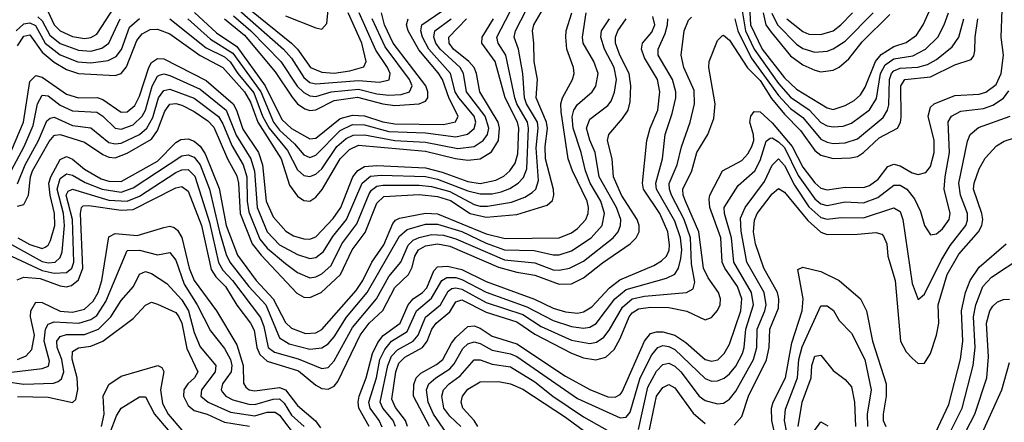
# Model space of a CAD drawing. Header units: inches. Extents: x 501365 to 657855, y 482276 to 547543.
# Tile 317 of 656: x 601017 to 604253, y 502844 to 504167. Entities that reach past the tile are written whole.
import ezdxf

# ---------------------------------------------------------------- set-up
doc = ezdxf.new("R2010")
doc.units = ezdxf.units.IN
doc.header["$MEASUREMENT"] = 0
doc.layers.add('A6500', color=7, linetype='Continuous')

msp = doc.modelspace()

# ---------------------------------------------------------------- linework, layer by layer
at = {"layer": 'A6500', "color": 5}
for points, elevation in [([(602363, 502830), (602311.4, 502930), (602311.8, 502968.2), (602319.6, 502990), (602334.7, 503005.3), (602386.6, 503033.4), (602407.7, 503050), (602435.8, 503104.2), (602450, 503122.2), (602490, 503158.8), (602510, 503160.7), (602530, 503153), (602570, 503126.3), (602650, 503101.3), (602810, 502995), (602890, 502951.1), (602950, 502927.4), (602973.5, 502926.5), (602990, 502934.6), (602996.4, 502943.6), (603070, 503110.1), (603090, 503135.6), (603110, 503141.5), (603130, 503141.3), (603169.6, 503130), (603206.4, 503106.4), (603270, 503050.6), (603290, 503044.6), (603310.6, 503049.4), (603332.1, 503070), (603350, 503100.5), (603387.1, 503210), (603390.1, 503249.9), (603375.4, 503290), (603334.3, 503350), (603325.8, 503370), (603321.4, 503450), (603285.2, 503550), (603282.7, 503577.3), (603285.2, 503590), (603326.9, 503670), (603390, 503704.5), (603410, 503726.2), (603423, 503750), (603429.5, 503770), (603428.5, 503788.5), (603416.6, 503830), (603419.4, 503850), (603430, 503865.3), (603450, 503864.6), (603490, 503828.4), (603555.7, 503750), (603590, 503682.6), (603630, 503630.9), (603650, 503613), (603670, 503607.2), (603730, 503616.6), (603790, 503615.7), (603810, 503622), (603837.5, 503642.5), (603870, 503684.2), (603890, 503692.4), (603910, 503687.1), (603950, 503664), (603970, 503658), (603995.2, 503664.8), (604010, 503684.6), (604022.6, 503730), (604021.6, 503770), (604002.6, 503850), (604010, 503879), (604022.4, 503890), (604090, 503918.2), (604170, 503922.5), (604191.4, 503928.6), (604226.3, 503953.7), (604242.5, 503990), (604250, 504050), (604242.3, 504110), (604249.4, 504290)], 2480), ([(603410, 504310), (603418.2, 504150), (603456.7, 504070), (603530, 503975.6), (603570, 503938.8), (603670, 503876.9), (603690, 503872.3), (603730, 503884.7), (603758.7, 503901.3), (603780, 503920), (603795.3, 503944.7), (603829.4, 504030), (603847.4, 504052.7), (603890, 504078.8), (603930, 504091.7), (603963.8, 504116.2), (603986.1, 504150), (604012.3, 504207.7)], 2580), ([(600990, 503672.7), (601031.4, 503750), (601060.7, 503819.3), (601075.6, 503890), (601090, 503918.9), (601110, 503916.5), (601150, 503886.3), (601190, 503867), (601270, 503863.2), (601290, 503850.1), (601330, 503810.4), (601350, 503807.1), (601390, 503821.4), (601419.3, 503850), (601430, 503870.1), (601452, 503948), (601470, 503981.1), (601475.8, 503984.2), (601490, 503989.2), (601510, 503983.3), (601610, 503938.5), (601694.8, 503870), (601727.9, 503787.9), (601776.5, 503710), (601788.9, 503668.9), (601796.7, 503550), (601830, 503470), (601870, 503427.4), (601930, 503395), (601970, 503382.1), (601990, 503385.1), (602014.6, 503405.4), (602046, 503454), (602090.2, 503510), (602142.1, 503630), (602170, 503652.7), (602204.3, 503655.7), (602350, 503651.4), (602390, 503642.9), (602490, 503604.2), (602530, 503594.3), (602570, 503594.9), (602598.6, 503601.4), (602627.6, 503612.4), (602655.4, 503630), (602672.1, 503647.9), (602683.6, 503676.4), (602688.8, 503810), (602685.5, 503830), (602650.9, 503890), (602643.9, 503910), (602614.8, 504050), (602589.1, 504090), (602584.8, 504110), (602656.8, 504250)], 2760), ([(601010, 503627.1), (601034.5, 503690), (601078.3, 503770), (601105.8, 503834.2), (601116.3, 503843.6), (601130, 503846.2), (601190, 503819.7), (601250, 503811.6), (601310, 503763.5), (601330, 503758.7), (601350, 503761.1), (601410, 503789.2), (601434.2, 503810), (601454.2, 503845.8), (601472.7, 503910), (601490, 503934.7), (601510, 503938.3), (601590, 503908.7), (601670, 503849.2), (601684.7, 503824.7), (601713.7, 503753.7), (601750.6, 503690), (601762.8, 503650), (601764.8, 503570), (601770, 503535.9), (601806.1, 503446.1), (601830, 503415.9), (601890, 503365.7), (601930, 503336.2), (601970, 503318.4), (601990, 503321.3), (602010, 503331.6), (602040.6, 503359.4), (602075.4, 503430), (602124.3, 503495.7), (602165, 503595), (602172.9, 503607.1), (602190, 503619.4), (602210, 503623.1), (602330, 503623.3), (602370, 503618.9), (602430, 503602.5), (602510, 503559.2), (602530, 503553.9), (602553.8, 503553.8), (602633.1, 503566.9), (602676.7, 503583.3), (602701.4, 503598.6), (602712.6, 503610), (602721.2, 503638.8), (602714.2, 503745.8), (602720.3, 503810), (602718, 503830), (602682.6, 503890), (602675.4, 503910), (602670.4, 503990), (602656, 504070), (602641.9, 504110), (602645.6, 504130), (602697.5, 504230)], 2740), ([(601010, 503554.4), (601030, 503559.4), (601045.5, 503590), (601052, 503650), (601058.8, 503670), (601113.5, 503766.5), (601130, 503786.1), (601132.9, 503787.1), (601150, 503790), (601230, 503764.3), (601290, 503724.1), (601310, 503714.9), (601330, 503713.2), (601370, 503727.9), (601450, 503774.5), (601470, 503802.7), (601493.4, 503866.6), (601510, 503888.8), (601530, 503891.1), (601550, 503886), (601590, 503865.3), (601634.5, 503834.5), (601654.2, 503814.2), (601699.1, 503710), (601730, 503654.3), (601736.1, 503630), (601741.4, 503530), (601781.2, 503430), (601810, 503392.7), (601927.6, 503267.6), (601950, 503255), (601970, 503253.7), (602007.9, 503270), (602070.9, 503329.1), (602109.5, 503410.5), (602152.6, 503467.4), (602190, 503564.4), (602213.9, 503586.1), (602330, 503592.4), (602390, 503586.3), (602433, 503573), (602497.6, 503530), (602550, 503518), (602650, 503526.9), (602750, 503557.2), (602767.4, 503572.6), (602772.6, 503590), (602771.3, 503608.7), (602744.6, 503710), (602744.1, 503750), (602751, 503809), (602748.5, 503830), (602713.8, 503910), (602718.3, 503970), (602707, 504030), (602706.9, 504090), (602701.8, 504130), (602706.7, 504150), (602744.5, 504215.5)], 2720), ([(601110, 504192.3), (601130, 504150.1), (601150, 504129.8), (601190, 504111.5), (601230, 504105), (601250, 504108.4), (601270, 504119.3), (601329.7, 504210)], 2880), ([(601569.8, 504170), (601643.5, 504103.5), (601717.3, 504057.3), (601809.4, 503930), (601850.4, 503830), (601870, 503804.4), (601919.4, 503759.4), (601950, 503722.6), (601970, 503714.2), (601990, 503721.7), (602070, 503802.8), (602110, 503822.5), (602150, 503820.9), (602230, 503799.6), (602350, 503795.5), (602450, 503781.4), (602488.8, 503791.2), (602510, 503809), (602515.8, 503830), (602510, 503850), (602459.6, 503910), (602448.2, 503930), (602432.6, 503990), (602360.9, 504070), (602340.1, 504110), (602334.7, 504130), (602338.7, 504150), (602404.5, 504195.5)], 2860), ([(601591.1, 504191.1), (601663.3, 504123.3), (601730, 504079.2), (601823.4, 503950), (601878.6, 503838.6), (601910, 503809), (601970, 503775.1), (601990, 503777.9), (602070, 503842.6), (602110, 503853.3), (602150, 503851.5), (602210, 503831), (602250, 503825.2), (602410, 503822.3), (602448.8, 503831.2), (602457.2, 503850), (602427.8, 503907.8), (602405.9, 503970), (602392.5, 503992.5), (602328.2, 504068.2), (602293.3, 504130), (602288.3, 504150), (602293.8, 504170)], 2880), ([(601738.3, 504198.3), (601883.8, 504070), (601910, 504040.7), (601950, 503976.6), (601970, 503960.6), (601990, 503956.4), (602130, 503967), (602198.9, 503961.1), (602230.9, 503969.1), (602233.7, 503990), (602225.2, 504010), (602186.6, 504066.6), (602132, 504190)], 2960), ([(601750, 504219.4), (601909.9, 504089.9), (601929.7, 504069.7), (601972.3, 504010), (602010, 503994.3), (602050, 503991.3), (602101.2, 503998.8), (602148, 504012), (602155.8, 504030), (602141.4, 504090), (602095.7, 504190)], 2980), ([(601890, 504179.7), (601990, 504139.9), (602010, 504136.3), (602026.1, 504153.9), (602031.1, 504210)], 3020), ([(603389, 504209), (603402.1, 504130), (603431, 504070), (603510, 503957.5), (603550, 503912.2), (603611, 503871), (603650, 503828.8), (603670, 503817.8), (603690, 503814.6), (603722.8, 503817.2), (603750, 503826.6), (603810, 503871.2), (603832.4, 503907.6), (603845.8, 503990), (603861.2, 504018.8), (603890, 504038), (603951.8, 504048.2), (603994, 504070), (604033.8, 504110), (604054.9, 504150), (604069, 504190)], 2560), ([(600970, 503439.3), (601090, 503372.2), (601110, 503367.9), (601133, 503370), (601150, 503385.5), (601155.9, 503404), (601164.3, 503490), (601160.2, 503530), (601139.6, 503610), (601150, 503644.7), (601170, 503660.2), (601190, 503656.5), (601232.1, 503632.1), (601288.1, 503610), (601350, 503600.5), (601390, 503614.1), (601550, 503719.9), (601570, 503723.2), (601590, 503715.4), (601610.3, 503690.3), (601640.2, 503610), (601673.6, 503470), (601694.9, 503394.9), (601706.8, 503370), (601769.5, 503289.5), (601825.3, 503230), (601870, 503120.8), (601902, 503102), (601970, 503084.2), (602010, 503088.1), (602030, 503101.1), (602050, 503124.7), (602091.2, 503188.8), (602158.1, 503270), (602264.5, 503455.5), (602290, 503477.5), (602350, 503494.5), (602390, 503495.4), (602470, 503470.9), (602550, 503432.8), (602610, 503410.4), (602707.9, 503407.9), (602770, 503393.7), (602790, 503394.4), (602830, 503406.9), (602895, 503450), (602930.8, 503490), (602939.1, 503530), (602927, 503570), (602891.9, 503630), (602875.8, 503670), (602862.3, 503730), (602835.6, 503810), (602832.5, 503847.5), (602838.2, 503870), (602850, 503887.8), (602898, 503930), (602910, 503948), (602918.3, 503990), (602903.3, 504030), (602868.1, 504090), (602866.2, 504110), (602878.7, 504190)], 2660), ([(600990, 503389.2), (601090, 503343.1), (601130, 503333.4), (601170, 503335.5), (601187.8, 503350), (601194.7, 503370), (601190.6, 503510), (601169.1, 503590), (601176.5, 503603.5), (601190, 503609.8), (601310, 503574), (601370, 503570.7), (601410, 503586.8), (601530, 503665), (601550, 503673.5), (601570, 503674.6), (601592.2, 503652.2), (601640.2, 503500.2), (601670, 503369.3), (601684.2, 503344.2), (601716.3, 503310), (601807.9, 503187.9), (601819.1, 503159.1), (601833.3, 503090), (601853.7, 503073.7), (601932.4, 503052.4), (602010, 503020.4), (602030, 503024.3), (602050, 503045.3), (602110, 503155.1), (602189.5, 503250), (602230, 503322.9), (602268.8, 503370), (602293.7, 503426.3), (602310, 503442.3), (602329, 503451), (602370, 503460.8), (602410, 503459.2), (602450, 503446.8), (602610, 503377.5), (602710, 503367.8), (602770, 503345.3), (602790, 503343.6), (602823.5, 503350), (602870, 503373.7), (602967.5, 503450), (602983.2, 503470), (602991.5, 503490), (602991.8, 503510), (602977.7, 503550), (602920.7, 503650), (602908.3, 503730), (602890, 503770.6), (602879.9, 503810), (602890, 503839.8), (602950, 503884.4), (602960.8, 503899.2), (602971.6, 503928.4), (602977.8, 503970), (602970.6, 504010), (602938.3, 504070), (602927, 504110), (602929.2, 504130), (602955.6, 504170)], 2640), ([(600990, 503736.8), (601029.5, 503830), (601050, 503963.5), (601070, 503983.3), (601090, 503978), (601170, 503922), (601210, 503910.5), (601271.3, 503911.3), (601290, 503904.3), (601350, 503863.2), (601370, 503864.6), (601394.9, 503885.1), (601410, 503915.2), (601440.7, 504010), (601450, 504026.6), (601470, 504039.6), (601490, 504038), (601630, 503967.6), (601718.1, 503890), (601729.6, 503869.6), (601750, 503807), (601801.3, 503730), (601815, 503690), (601826.2, 503570), (601850, 503518.9), (601891.6, 503471.6), (601916.9, 503456.9), (601950, 503446.9), (601970, 503446.1), (601990, 503453.7), (602046.6, 503513.4), (602071.7, 503550), (602111.7, 503650), (602128.5, 503671.5), (602150, 503684.3), (602190, 503687.8), (602350, 503679.6), (602405.3, 503665.3), (602490, 503635.4), (602530, 503629), (602581, 503639), (602607.3, 503652.7), (602627.7, 503670), (602644.8, 503695.2), (602653.6, 503726.4), (602656.7, 503810), (602652.4, 503830), (602611.9, 503910), (602579.8, 504030), (602535.6, 504090), (602536.6, 504110), (602573.3, 504170)], 2780), ([(601005.2, 504130), (601030, 504153.6), (601050, 504157), (601068.3, 504148.3), (601100.7, 504090), (601150, 504051.5), (601208.3, 504028.3), (601250, 504024.9), (601307.2, 504032.8), (601334.2, 504045.8), (601351, 504069), (601377.3, 504142.7), (601410, 504171.3)], 2840), ([(601008, 503312), (601030, 503320.8), (601084.1, 503316), (601150, 503292.4), (601170, 503289.2), (601186.5, 503293.5), (601210, 503312.2), (601224.2, 503350), (601216.6, 503530), (601219.7, 503550), (601225.3, 503554.7), (601243.5, 503556.5), (601350, 503540.6), (601390, 503543.5), (601530, 503614.8), (601550, 503618.7), (601570, 503603.6), (601613.7, 503490), (601646.4, 503346.4), (601661.7, 503321.7), (601692.6, 503290), (601730, 503229), (601775.3, 503170), (601786.8, 503146.8), (601795.7, 503090), (601806.1, 503066.1), (601830, 503044.5), (601932.8, 503012.8), (601990, 502966.1), (602010, 502954.9), (602030, 502952.4), (602050, 502962.4), (602062.7, 502977.3), (602135.4, 503130), (602165, 503170), (602210, 503211.3), (602250, 503286.3), (602294.9, 503330), (602306.7, 503353.3), (602315.7, 503390), (602327.3, 503410), (602350, 503423.6), (602390, 503430.2), (602430, 503422.4), (602590, 503353.3), (602650, 503336.8), (602710, 503327.3), (602790, 503297.5), (602830, 503299.2), (602870, 503318.4), (602931.7, 503368.3), (603023.5, 503430), (603042.9, 503450), (603052.1, 503470), (603052.4, 503490), (603045.7, 503510), (602994.6, 503590), (602967.7, 503650), (602963.4, 503710), (602948.6, 503770), (602952.5, 503790), (602998.3, 503841.7), (603016.1, 503870), (603023.2, 503896.8), (603025.1, 503950), (603019.4, 503990), (602988.6, 504050), (602975.2, 504090), (602974.8, 504110), (602982.8, 504130), (603010.2, 504170)], 2620), ([(601010, 504081.1), (601030, 504113.1), (601050, 504116.7), (601090, 504060.1), (601130, 504027.6), (601170, 504003.3), (601210, 503990.6), (601330, 503983.9), (601350, 503990.4), (601367.8, 504012.2), (601401.9, 504098.1), (601419.2, 504120.8), (601445.8, 504134.2), (601470, 504136.1), (601510, 504121), (601610, 504049.7), (601684.6, 504010), (601755.4, 503930), (601775.7, 503895.7), (601798.9, 503830), (601876.5, 503710), (601903.2, 503623.2), (601930, 503587), (601950, 503572.6), (601970, 503571), (601990, 503583.6), (602011.1, 503608.9), (602070, 503710.1), (602100.1, 503739.9), (602130, 503754.3), (602350, 503735), (602449.4, 503710.6), (602490, 503705.1), (602530, 503709.6), (602567.4, 503732.6), (602590.5, 503770), (602593.6, 503810), (602588.9, 503830), (602529.3, 503930), (602518.3, 503990), (602510.2, 504010), (602493, 504030), (602442.8, 504070), (602427.6, 504090), (602427.2, 504110), (602485.1, 504170)], 2820), ([(601010.3, 503450), (601050, 503428.2), (601090, 503415.3), (601100.3, 503419.7), (601110, 503425.8), (601118.3, 503441.7), (601131.9, 503490), (601131.2, 503530), (601116.5, 503590), (601112.9, 503630), (601118.8, 503650), (601150, 503707.7), (601170, 503717.3), (601190, 503708.8), (601230, 503676.2), (601284.5, 503644.4), (601310, 503636), (601350, 503635.6), (601470, 503702.5), (601530, 503762.9), (601546.8, 503773.2), (601570, 503775.1), (601590, 503767.9), (601610, 503750.9), (601625.7, 503725.7), (601672.2, 503612.2), (601695.3, 503490), (601732.7, 503392.7), (601793.4, 503310), (601849.9, 503249.9), (601890, 503171.4), (601910, 503153.4), (601955.7, 503135.7), (601990, 503137.7), (602010, 503148.6), (602122.6, 503277.4), (602144.3, 503310), (602174.4, 503370), (602213, 503427), (602242.8, 503497.2), (602251.8, 503508.2), (602265.2, 503514.8), (602350, 503530.8), (602390, 503529.4), (602550, 503462.6), (602611.7, 503448.3), (602790, 503449.5), (602830, 503466.6), (602850, 503481.1), (602876.8, 503510), (602885.1, 503530), (602886.6, 503550), (602881.8, 503570), (602833.3, 503670), (602818.9, 503710), (602795.7, 503864.3), (602795.1, 503890), (602800.2, 503910), (602833, 503970), (602838.6, 503990), (602836.7, 504010), (602814.9, 504070), (602811.2, 504110), (602812.8, 504130), (602830.9, 504189.1)], 2680), ([(601076.1, 504176.1), (601090, 504163.1), (601116.2, 504116.2), (601150, 504088.5), (601210, 504066.3), (601250, 504064), (601286.5, 504073.5), (601310, 504089.7), (601346.5, 504170)], 2860), ([(601510, 504169.8), (601630, 504074.6), (601690, 504044.6), (601708.1, 504028.1), (601733.3, 503990), (601786.3, 503926.3), (601814.9, 503850), (601836.8, 503810), (601897.2, 503737.2), (601930, 503673.8), (601950, 503654.8), (601970, 503651.4), (601990, 503659.3), (602010, 503676.6), (602058.8, 503750), (602090, 503776), (602112.6, 503787.4), (602150, 503788.2), (602250, 503769.6), (602350, 503764.4), (602456.5, 503743.5), (602509.8, 503750.2), (602540.4, 503770), (602554.5, 503790), (602558.8, 503810), (602547, 503850), (602485.3, 503930), (602475.2, 503990), (602464.5, 504010), (602398.5, 504070), (602384.5, 504090), (602377.6, 504110), (602381.5, 504130), (602434.3, 504170)], 2840), ([(601690, 504169.7), (601756, 504116), (601856.1, 503996.1), (601912, 503912), (601930, 503890.7), (601953.6, 503873.6), (601970, 503868.6), (601990, 503871.1), (602050, 503901.5), (602127.4, 503912.6), (602210, 503890), (602250, 503885), (602329.4, 503890.6), (602350, 503899), (602357.5, 503910), (602357.7, 503930), (602351.7, 503950), (602244, 504090), (602216.1, 504150), (602205.3, 504190)], 2920), ([(601719.6, 504179.6), (601776.8, 504130), (601874.9, 504030), (601928.3, 503948.3), (601950, 503927.3), (601970, 503917), (601990, 503914.3), (602040.7, 503930), (602130, 503939), (602190, 503923.7), (602230, 503918.7), (602270, 503921.1), (602297.6, 503930), (602306.1, 503950), (602297.4, 503970), (602217.6, 504077.6), (602175.3, 504170)], 2940), ([(602165, 502830), (602131.6, 502890), (602129.3, 502910), (602132.2, 502930), (602155.9, 502990), (602175.8, 503070), (602194.2, 503105.8), (602211.2, 503128.8), (602266.8, 503170), (602293.6, 503230), (602310, 503249.3), (602340.1, 503270), (602354.4, 503285.6), (602378.2, 503341.8), (602390, 503355.2), (602422.9, 503357.1), (602470, 503345.7), (602550, 503306.4), (602708.1, 503248.1), (602770, 503218.6), (602810, 503206.3), (602850, 503202.9), (602870, 503206.7), (602897.3, 503222.7), (602954.8, 503285.2), (602988.6, 503311.4), (603100.5, 503359.5), (603125.7, 503374.3), (603142, 503390), (603150.7, 503409.3), (603152.5, 503427.5), (603147.3, 503470), (603120.6, 503530), (603067, 503610), (603063.4, 503630), (603078.1, 503770), (603088.4, 503810), (603114.2, 503870), (603121, 503930), (603112.8, 503970), (603070, 504041.3), (603060.2, 504070), (603064, 504090), (603094.3, 504125.7), (603104.2, 504150), (603097.9, 504177.9)], 2580), ([(602207.9, 502827.9), (602198.6, 502850), (602168.3, 502890), (602164.2, 502910), (602189.5, 502990), (602200.8, 503050), (602216.6, 503083.4), (602239, 503110), (602290, 503141.6), (602321.1, 503210), (602370, 503251.4), (602403.7, 503310), (602420.3, 503319.7), (602450, 503319.8), (602470, 503313.4), (602550, 503271.4), (602683.5, 503223.5), (602770, 503178.6), (602830, 503158.9), (602870, 503153.4), (602890, 503156.8), (602911.2, 503168.8), (602973.1, 503250), (603010, 503280.2), (603142.9, 503317.1), (603170, 503330.1), (603181.9, 503350), (603190, 503382), (603192.5, 503410), (603188.7, 503450), (603170, 503504.9), (603110, 503610), (603106.9, 503630), (603129.7, 503710), (603137.9, 503790), (603161.3, 503858.7), (603172.7, 503910), (603173.2, 503930), (603161.8, 503970), (603115.3, 504050), (603115.3, 504070), (603138.4, 504121.6), (603145.3, 504150), (603146.4, 504170)], 2560), ([(602252.1, 502830), (602244.4, 502850), (602210, 502890), (602201.9, 502910), (602226.4, 503030), (602239, 503061), (602257.9, 503082.1), (602310.2, 503110), (602325.8, 503130), (602350.7, 503189.3), (602399.7, 503230), (602424.9, 503275.1), (602436.8, 503283.2), (602450, 503286.1), (602470, 503281.3), (602550, 503237.9), (602670, 503198.3), (602730, 503158.4), (602830, 503113.8), (602890, 503102.5), (602912.4, 503107.6), (602936.2, 503123.8), (602954, 503146), (602997.4, 503222.6), (603030, 503249.2), (603070, 503258.8), (603207.6, 503270), (603230, 503282), (603235.3, 503304.7), (603224.6, 503364.6), (603221.2, 503450), (603200.9, 503510), (603159, 503590), (603151.9, 503610), (603151.6, 503628.4), (603177, 503690), (603191.4, 503748.6), (603220.6, 503830), (603234.8, 503890), (603233.7, 503933.7), (603198.9, 504010), (603190.3, 504050), (603200.6, 504130), (603214.7, 504165.3), (603224.9, 504175.1)], 2540), ([(602291.7, 502830), (602284.5, 502850), (602251.8, 502891.8), (602239.2, 502919.2), (602253.3, 503010), (602262.5, 503037.5), (602282.4, 503057.6), (602341, 503090), (602355.9, 503110), (602371.3, 503150), (602385.6, 503170), (602430, 503207), (602450, 503239.1), (602470, 503246.6), (602550, 503206), (602650, 503174.4), (602710, 503133.3), (602830, 503071.3), (602870, 503056.1), (602910, 503048.7), (602942.5, 503057.5), (602970, 503083.5), (602990, 503118.8), (603020, 503190), (603030, 503203.7), (603050, 503216.1), (603090, 503222.2), (603150, 503221.1), (603209.3, 503209.3), (603270, 503180.1), (603290, 503188.5), (603310, 503210.6), (603318.7, 503230), (603320, 503250), (603312.8, 503270), (603278.9, 503318.9), (603263.8, 503350), (603248.8, 503470), (603204.5, 503570), (603196.9, 503590), (603195.7, 503610), (603225.4, 503670), (603242.1, 503730), (603278.5, 503790), (603297.9, 503842.1), (603302.3, 503890), (603281.8, 504010), (603282.3, 504030), (603310, 504098.5), (603325.9, 504114.1), (603330, 504116.1), (603350, 504100.1), (603408.7, 504008.7), (603450, 503967.2), (603488, 503908), (603530, 503856.9), (603583, 503803), (603630, 503736.8), (603650, 503721.6), (603690, 503710.3), (603747.6, 503712.4), (603770, 503717.5), (603790, 503730.4), (603841.4, 503778.6), (603901.9, 503810), (603911.3, 503828.7), (603913.4, 503846.6), (603912.3, 503950), (603926.1, 503970), (604010, 503978.7), (604090, 504018.8), (604143.4, 504036.6), (604152.2, 504047.8), (604155.9, 504064.1), (604156.3, 504110), (604166, 504170)], 2520), ([(603366.6, 504170), (603376.3, 504130), (603421.2, 504041.3), (603510, 503917.4), (603550, 503874.7), (603590, 503845.2), (603650, 503774.3), (603670, 503763.9), (603690, 503760.2), (603730, 503761.8), (603770, 503775.5), (603854.4, 503845.6), (603868.6, 503870), (603872.9, 503887.1), (603875.5, 503970), (603882, 503990), (603890, 503998.7), (603910, 504007.2), (603968.9, 504011.1), (604000.4, 504019.6), (604030, 504036.1), (604081.7, 504078.3), (604103, 504110), (604119.8, 504170)], 2540), ([(603460.2, 504190), (603469.1, 504150), (603485.9, 504125.9), (603550, 504048.3), (603590, 504018.8), (603630, 504000.6), (603650, 503995.8), (603690, 504001.3), (603710, 504010.7), (603741.9, 504038.1), (603785.6, 504094.4), (603876.1, 504183.9)], 2620), ([(603488.9, 504188.9), (603507, 504150), (603570, 504086.8), (603590, 504072.7), (603630, 504060.2), (603670, 504063.7), (603690, 504071.5), (603730, 504096.6), (603821.7, 504190)], 2640), ([(603538, 504170), (603590, 504128.3), (603610, 504119.6), (603650, 504118.2), (603690, 504130.8), (603715.6, 504150), (603753.7, 504190)], 2660), ([(602418.7, 502810), (602376.7, 502870), (602358.8, 502910), (602353.1, 502950), (602361.2, 502970), (602383.9, 502990), (602430, 503018.9), (602444.5, 503035.5), (602473.4, 503086.6), (602490, 503101.2), (602510, 503108.1), (602530, 503102.6), (602570, 503081.1), (602630, 503069.2), (602650, 503060.4), (602850, 502921.4), (602990, 502858), (603010, 502860.3), (603023.1, 502876.9), (603055.9, 502990), (603094.7, 503065.3), (603113.6, 503090), (603130, 503095.7), (603150, 503092.7), (603170, 503082.9), (603270, 502987.2), (603290, 502979.1), (603310, 502979.7), (603331.6, 502988.4), (603350, 503003.2), (603370, 503028.5), (603392.2, 503070), (603398.1, 503090), (603402.6, 503150), (603428.2, 503230), (603421.4, 503270), (603363.3, 503370), (603355.5, 503450), (603332.7, 503530), (603331.4, 503550), (603377.6, 503622.4), (603432.3, 503670), (603450, 503703.9), (603470, 503768), (603482.6, 503777.4), (603490, 503778.6), (603510, 503766), (603530, 503746.8), (603575.3, 503655.3), (603630, 503577.8), (603650, 503562), (603670, 503556.8), (603730, 503568.3), (603790, 503565.2), (603837.1, 503582.9), (603890, 503622.9), (603910, 503623.1), (603931.9, 503610), (603957.9, 503577.9), (603976.7, 503536.7), (603990, 503490.2), (604010, 503460.2), (604030, 503463.3), (604050, 503479.8), (604071.3, 503510), (604074.3, 503530), (604055.3, 503610), (604057.7, 503650), (604072.9, 503730), (604068.3, 503831.7), (604079, 503850), (604110, 503866), (604184.4, 503875.6), (604214.5, 503885.5), (604250, 503908.7), (604267.4, 503932.6)], 2460), ([(603050, 502819.6), (603080.9, 502959.1), (603110, 503011.2), (603130, 503033.9), (603150, 503038.2), (603170, 503028.2), (603190, 503009.1), (603250, 502929.3), (603270, 502915.2), (603310, 502904.1), (603330, 502906.6), (603350, 502919.3), (603370, 502945.7), (603428.7, 503050), (603439.7, 503090), (603440.5, 503150), (603466, 503210), (603470, 503230), (603462.9, 503270), (603405.9, 503370), (603388.3, 503471.7), (603385.3, 503514.7), (603401.3, 503550), (603464.6, 503635.4), (603490, 503688.6), (603510, 503709.2), (603530, 503687.2), (603562.7, 503622.7), (603610, 503551.9), (603650, 503516.4), (603670, 503511.2), (603716.7, 503516.7), (603790, 503515.2), (603890, 503548.1), (603910, 503536.6), (603919.4, 503510), (603950, 503300.3), (603970, 503247.4), (603990, 503264.4), (604044.7, 503375.3), (604075.2, 503424.8), (604125.7, 503490), (604131.9, 503508.1), (604131.9, 503530), (604108.1, 503590), (604103.6, 503630), (604131.8, 503768.2), (604140.7, 503790), (604167.3, 503812.7), (604272, 503850)], 2440), ([(603365.3, 502834.7), (603390, 502862.7), (603411.5, 502930), (603470.9, 503049.1), (603479.8, 503090), (603481.9, 503150), (603510, 503219.1), (603511.8, 503250), (603506.7, 503270), (603462.5, 503350), (603434.8, 503430), (603428.7, 503470), (603431.9, 503508.1), (603440.6, 503530), (603490, 503595.1), (603510, 503611.9), (603530, 503600.6), (603606.8, 503506.8), (603650, 503468.5), (603670, 503460.5), (603770, 503461.6), (603830, 503467.6), (603850, 503462.2), (603856, 503456), (603866, 503430), (603870.1, 503390), (603893.7, 503310), (603911.7, 503110), (603930, 503075.4), (603950, 503054.4), (603970, 503037.1), (603990, 503038.4), (604010, 503070.2), (604030.2, 503129.8), (604037, 503170), (604035.3, 503230), (604064.8, 503330), (604103.2, 503396.8), (604168, 503470), (604178.3, 503490), (604181.7, 503510), (604179, 503530), (604151.8, 503610), (604153.5, 503630), (604170, 503676.6), (604190, 503711.6), (604227.3, 503752.7), (604252.2, 503767.8), (604330, 503792.6)], 2420), ([(601010, 503050), (601037.9, 503062.1), (601056.5, 503083.5), (601065.4, 503130), (601052.6, 503190), (601053.2, 503210), (601070, 503238.8), (601090, 503237.4), (601149.3, 503209.3), (601190, 503205.7), (601230, 503215.7), (601258.5, 503241.5), (601274.6, 503270), (601287.1, 503310), (601310, 503453.5), (601330, 503464.5), (601402.3, 503457.7), (601490, 503483.8), (601510, 503487.8), (601523.9, 503483.9), (601535.7, 503475.6), (601550, 503450.7), (601573.7, 503350), (601589.6, 503310), (601663.8, 503210), (601730, 503098.6), (601751.6, 503030), (601752, 502972), (601759.5, 502959.5), (601770.3, 502950.3), (601790, 502946.7), (601870, 502957.7), (601890, 502950.7), (601930, 502898.9), (601988.7, 502848.7), (602005.1, 502825.1)], 2580), ([(604010, 502774.2), (604070, 502902.3), (604108.9, 503051.1), (604116.8, 503110), (604111.6, 503210), (604125.5, 503270), (604140.3, 503310), (604170, 503353.2), (604258.9, 503430)], 2380), ([(600990, 503008.7), (601090, 503020.2), (601111.7, 503028.3), (601115.1, 503044.8), (601096.8, 503110), (601101.9, 503150), (601110, 503166.5), (601130, 503174.1), (601210.5, 503169.5), (601250, 503181.1), (601270, 503195.1), (601299.4, 503240.6), (601370, 503408.7), (601410, 503409.4), (601470, 503394.2), (601510, 503401.5), (601530, 503376.6), (601557.6, 503297.6), (601600.3, 503230), (601644.1, 503144.1), (601690, 503085.7), (601709.1, 503050), (601713.4, 503030), (601711.2, 503010), (601683.1, 502970), (601678.3, 502950), (601682.9, 502942.9), (601693.7, 502930), (601717.2, 502917.2), (601770, 502903), (601790, 502902.2), (601850, 502920.1), (601870, 502920.3), (601886.4, 502906.4), (601910, 502867.6), (601951.3, 502830)], 2560), ([(604072.6, 502807.4), (604114.5, 502890), (604150, 503030), (604156.3, 503090), (604151.2, 503190), (604158.6, 503230), (604182.1, 503290), (604210, 503320.6), (604310, 503386.6)], 2360), ([(603497.6, 502810), (603488.7, 502850), (603487.1, 502890), (603493, 502910), (603533.9, 502990), (603554.6, 503105.4), (603587.9, 503210), (603591.8, 503250), (603574.2, 503345.8), (603590, 503353.4), (603650, 503338.8), (603710, 503310.1), (603779.6, 503250), (603799.6, 503210), (603819.2, 503110), (603864.3, 502970), (603864, 502930), (603854.1, 502870), (603854.9, 502850), (603863.3, 502830)], 2380), ([(600970, 502978), (601030, 502969), (601127.5, 502972.5), (601142.6, 502977.4), (601153.9, 502986.1), (601161.6, 503010), (601155.6, 503050), (601140.1, 503090), (601138.9, 503110), (601150, 503126.2), (601170, 503131.8), (601230, 503132.5), (601275.9, 503150), (601316.4, 503190), (601350, 503243.6), (601390.2, 503289.8), (601410, 503330.1), (601430, 503339.4), (601450, 503332.7), (601500.4, 503300.4), (601550, 503245.8), (601571.3, 503210), (601590, 503138.3), (601610, 503091.2), (601661.2, 503030), (601659.4, 503010), (601614.4, 502950), (601612.4, 502930), (601635.7, 502910), (601710, 502877.4), (601790, 502864.4), (601830, 502877), (601856.6, 502876.6), (601870, 502867.3), (601928.3, 502790)], 2540), ([(601010, 502928.7), (601110, 502926), (601190, 502908.3), (601201.2, 502918.8), (601208.2, 502951.8), (601205.1, 502990), (601188.9, 503051.1), (601190, 503076.2), (601210, 503088.1), (601250, 503094.3), (601289.5, 503110.5), (601390, 503184.4), (601430, 503228.6), (601450, 503238), (601470, 503231.5), (601530, 503205), (601540.2, 503190), (601549.9, 503169.9), (601566.1, 503086), (601602, 503010), (601591.7, 502990), (601569.7, 502970), (601556.3, 502950), (601554.9, 502930), (601570, 502899.2), (601590, 502882.2), (601632.7, 502870), (601690, 502844.4), (601771.4, 502831.4)], 2520), ([(603538.2, 502810), (603530.4, 502850), (603533, 502887), (603573.4, 502990), (603577.5, 503050), (603588.5, 503091.5), (603650, 503226.4), (603670, 503226.8), (603691.6, 503211.6), (603710, 503178.4), (603750, 503137.1), (603794, 503050), (603815.3, 502950), (603801.8, 502870), (603803, 502830)], 2360), ([(604113.6, 502790), (604155.9, 502870), (604194.7, 502990), (604201.2, 503058.8), (604194, 503170), (604204.5, 503210), (604214.8, 503225.2), (604230, 503239.3), (604250, 503247.6), (604270, 503248.6)], 2340), ([(603575.5, 502830), (603588.2, 502910), (603618.1, 502990), (603619.9, 503030), (603630, 503060.9), (603650, 503064.3), (603690, 503014), (603730, 502984.5), (603750, 502960.3), (603760.1, 502910), (603763.2, 502830)], 2340), ([(601286, 502830), (601293.8, 502870), (601290.6, 502930), (601310, 502968.3), (601350, 502995.5), (601470.4, 503030.4), (601483.9, 503024), (601490.3, 503010.3), (601479.5, 502950), (601485.5, 502905.5), (601504.6, 502870), (601550, 502817.5)], 2480), ([(602466.9, 502830), (602430, 502863.4), (602411.1, 502890), (602403.5, 502930), (602409.3, 502950), (602428.1, 502970), (602463.9, 502996.1), (602510, 503048.7), (602530, 503048.6), (602570, 503034.6), (602630, 503025.9), (602710, 502976.9), (602768.8, 502930), (602870, 502862.1), (602990, 502793.6)], 2440), ([(604153.7, 502750), (604244.8, 502950), (604270, 503040.5)], 2320), ([(602522.2, 502830), (602510.2, 502850), (602472.6, 502890), (602467.5, 502910), (602471.9, 502930), (602490, 502952.3), (602530, 502976.7), (602590, 502977.9), (602630, 502970.1), (602670, 502952.7), (602810, 502861.1), (602990, 502727.7)], 2420), ([(603082.4, 502797.6), (603110, 502930.1), (603130, 502958.6), (603150, 502967.4), (603170, 502956.6), (603230, 502873.5), (603270, 502839.4)], 2420), ([(601314.3, 502810), (601334.8, 502865.2), (601350, 502889.6), (601410, 502927.4), (601430, 502927.8), (601460.2, 502870), (601550, 502765.1)], 2460), ([(603630, 502817.7), (603650, 502844.7), (603672.3, 502832.3)], 2320)]:
    msp.add_lwpolyline(points, dxfattribs=dict(at, elevation=elevation))

doc.saveas('drawing.dxf')
